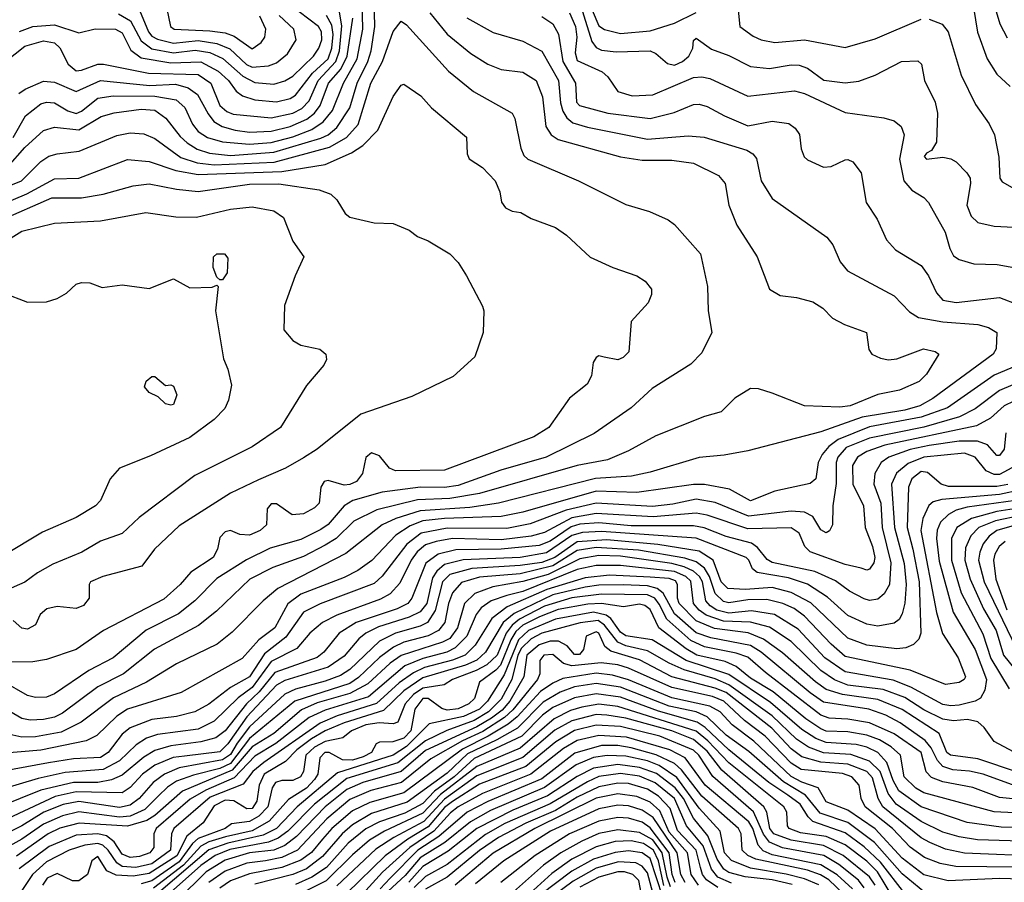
# Model space of a CAD drawing. Extents: x 501367 to 657802, y 482273 to 547541.
# Tile 406 of 656: x 616166 to 619802, y 499786 to 502970. Entities that reach past the tile are written whole.
import ezdxf

# ---------------------------------------------------------------- set-up
doc = ezdxf.new("R2010")
doc.units = 0

msp = doc.modelspace()

# ---------------------------------------------------------------- linework, layer by layer
at = {"layer": '0CON20XD'}
for points in [[(619732.5, 503132.5), (619785.3, 502955), (619813.1, 502903.1)], [(616114.2, 502815), (616185, 502871.4), (616255, 502892), (616295, 502884.4), (616315.3, 502865.3), (616345.1, 502805.1), (616375, 502781.4), (616395, 502782.9), (616455, 502805.2), (616476, 502806), (616642.5, 502772.5), (616825, 502766.9), (616872.2, 502735), (616905, 502653), (616930.8, 502630.8), (616955, 502621.4), (617095, 502607.6), (617175, 502624.6), (617208.5, 502641.5), (617235, 502670.4), (617269.1, 502745), (617334.2, 502815), (617348, 502855), (617356.5, 502946.5), (617331.2, 503095)], [(616123.3, 502426.7), (616185, 502497.7), (616255, 502560.2), (616295, 502572.7), (616385, 502563.1), (616467.7, 502612.3), (616515, 502626.2), (616615, 502639.4), (616665, 502636.4), (616706.7, 502606.7), (616758.7, 502538.7), (616784.7, 502514.7), (616821.7, 502491.7), (616867.5, 502477.5), (616945, 502468.5), (617105, 502480.6), (617278, 502532), (617305, 502545.1), (617337.9, 502572.1), (617385.9, 502645), (617412.3, 502735), (617451.5, 502815), (617464, 502855), (617478.1, 502945), (617474.2, 503095)], [(616142.5, 502535), (616187.9, 502615), (616245, 502659.6), (616265, 502665.6), (616295, 502662.8), (616343.7, 502633.7), (616375, 502623.9), (616395, 502631.8), (616455, 502680.5), (616511.6, 502688.4), (616665, 502687.9), (616744.2, 502674.2), (616776.1, 502646.1), (616805, 502583.9), (616825, 502556.7), (616860.4, 502535), (616915, 502519), (617015, 502510.7), (617095, 502517), (617175, 502537.1), (617245.1, 502564.9), (617287.2, 502592.8), (617321.9, 502635), (617361.8, 502735), (617412.4, 502825), (617433.1, 502935), (617429.7, 503095)], [(618219.9, 503079.9), (618279.3, 502889.3), (618295, 502866.6), (618315, 502857.2), (618368.9, 502851.1), (618495, 502854.8), (618515.5, 502845.5), (618558, 502808), (618585, 502801.9), (618613.8, 502815), (618636.9, 502835), (618651.8, 502865), (618655, 502892.5), (618665, 502902), (618721.1, 502861.1), (618785, 502837.3), (618865, 502796.9), (618935, 502789.5), (619015, 502803.3), (619045, 502802.3), (619075, 502791.4), (619136.1, 502746.1), (619215, 502736.9), (619265, 502743.3), (619325.3, 502764.7), (619422.5, 502815), (619482.5, 502817.5), (619497.1, 502805), (619508.2, 502745), (619547.3, 502665), (619555.4, 502625), (619551.8, 502518.2), (619532.9, 502487.1), (619515, 502477.5), (619506.2, 502465), (619515, 502454.5), (619575, 502461.9), (619605, 502455.6), (619625, 502445.6), (619664.3, 502404.3), (619676, 502385), (619678, 502365), (619663.9, 502285), (619680.4, 502245), (619705, 502221.8), (619765, 502207.1), (619935, 502199.3)], [(619688.8, 503015), (619703.7, 502923.7), (619738.8, 502825), (619775, 502768.5), (619823.4, 502723.4)], [(617817.1, 502977.1), (617915, 502922.4), (618025, 502890.7), (618095, 502853.2), (618155.7, 502745), (618163.1, 502663.1), (618171.8, 502631.8), (618187.1, 502607.1), (618209.2, 502589.3), (618262.9, 502572.9), (618485, 502529.1), (618635, 502540.7), (618693.6, 502536.4), (618851.4, 502488.6), (618873.9, 502475), (618887.2, 502457.2), (618903.9, 502375), (618945, 502309.4), (619146.7, 502166.7), (619168.5, 502138.5), (619196.3, 502076.3), (619223.4, 502043.4), (619395, 501951.1), (619452, 501892), (619485, 501870.9), (619575, 501854.2), (619705, 501844.4), (619743.9, 501833.9), (619774.4, 501815), (619771.8, 501755), (619760.8, 501735), (619538.1, 501571.9), (619490, 501545), (619435, 501529), (619277.4, 501502.6), (619125, 501449.2), (618855, 501378.8), (618767.9, 501362.1), (618675, 501354.1), (618495, 501299.6), (618425.2, 501284.8), (618293.3, 501276.7), (617935.1, 501184.9), (617828.8, 501168.8), (617645, 501157.5), (617555, 501128.6), (617504.9, 501105.1), (617370.8, 500999.2), (617119.1, 500870.9), (617065.4, 500825), (616950.8, 500709.2), (616895.5, 500664.5), (616745, 500592.9), (616635, 500525.2), (616512.7, 500467.3), (616393.2, 500376.8), (616319.4, 500340.6), (616225, 500323.1), (616175, 500321.4), (616085, 500340.9)], [(617680.8, 502995), (617745, 502916), (617832.7, 502845), (617895.6, 502805.6), (617945, 502785.8), (618025, 502776.3), (618073.9, 502745), (618097.4, 502685), (618109.2, 502575), (618128.5, 502545), (618155, 502527.4), (618385, 502463.1), (618465, 502451.3), (618575, 502451.1), (618655, 502440), (618747.1, 502395), (618771.1, 502365), (618784.5, 502285), (618815, 502211.2), (618889.4, 502095), (618935.4, 501975.4), (618975, 501952.2), (619035, 501944.5), (619095, 501928.1), (619132, 501905), (619168.3, 501868.3), (619212.5, 501845), (619293.3, 501815), (619302.3, 501752.3), (619313.3, 501735), (619345, 501720), (619375, 501714.4), (619405, 501717.5), (619504.5, 501754.5), (619546.7, 501745), (619560, 501735), (619515, 501661.9), (619487.5, 501635), (619415, 501601.9), (619335, 501586.2), (619232.5, 501545), (619195, 501539.8), (619064.1, 501544.1), (618945, 501591.9), (618895, 501606.9), (618865, 501608.5), (618807.4, 501572.6), (618757.2, 501522.8), (618694.7, 501505.3), (618515, 501433.8), (618415, 501378), (618337.1, 501345), (618225, 501323.8), (617865, 501221.1), (617755, 501202.6), (617635, 501198), (617485, 501161), (617400.7, 501119.3), (617334.5, 501055.5), (617295, 501029.8), (617215, 500988.2), (617101.8, 500948.1), (617016.8, 500905), (616893.5, 500786.5), (616826.4, 500733.6), (616664, 500646), (616549.3, 500555), (616455, 500508), (616325, 500410.7), (616295, 500395.8), (616255, 500386.5), (616205.2, 500384.8), (616175, 500390.4), (616095, 500437.3)], [(616166, 502926), (616215, 502944.2), (616295, 502951), (616385, 502921.1), (616445, 502936), (616520, 502935), (616545, 502921.3), (616577.2, 502857.2), (616615, 502828.7), (616725, 502810.2), (616835, 502814.6), (616899.6, 502779.6), (616937, 502745), (616966, 502706), (616989.3, 502689.3), (617034.3, 502674.3), (617115, 502666.5), (617165, 502679), (617185, 502690.8), (617247.4, 502772.6), (617305.1, 502824.9), (617318.9, 502865), (617324.1, 502915), (617319.6, 502949.6), (617300, 502985)], [(616530.9, 502990.9), (616575.9, 502965.9), (616615, 502892.1), (616655, 502862.5), (616735, 502846.9), (616815, 502856.7), (616868.6, 502848.6), (616916.3, 502826.3), (616990.8, 502760.8), (617035, 502737.5), (617105, 502732.2), (617145, 502744), (617175, 502760.9), (617251, 502835), (617271.7, 502865), (617282.6, 502895), (617280.7, 502925), (617270.4, 502945), (617198.3, 502998.3)], [(616609.4, 503005), (616641.7, 502925), (616655, 502908.6), (616675, 502897.6), (616735, 502883.6), (616825, 502892.6), (616895, 502882.4), (616942.4, 502862.4), (617004.5, 502804.5), (617025, 502794.3), (617085, 502799.3), (617115, 502810.2), (617155, 502843.2), (617186.9, 502895), (617178.6, 502935), (617124.7, 502984.7)], [(616709.7, 503009.7), (616723.3, 502945), (616736.9, 502935), (616869.2, 502929.2), (616925, 502920.9), (616958.4, 502908.4), (617025, 502862.5), (617058, 502885), (617071.1, 502905), (617075.7, 502935), (617052.9, 502982.9)], [(618095, 502981.8), (618135, 502954.1), (618156.4, 502916.4), (618172.1, 502815), (618218.6, 502735), (618222.4, 502665), (618233.3, 502653.3), (618338, 502625), (618495, 502604.8), (618583.3, 502626.7), (618655, 502656.3), (618675, 502657.5), (618705, 502649.7), (618768.9, 502615), (618855, 502578.4), (618945, 502594.7), (619006.8, 502586.8), (619029.8, 502569.8), (619046, 502546), (619052.6, 502492.6), (619063, 502463), (619075, 502451.9), (619135, 502425.6), (619162.4, 502427.6), (619215, 502452.5), (619225, 502454), (619243.3, 502445), (619274.1, 502404.1), (619291.9, 502295), (619333.3, 502233.3), (619366.7, 502156.7), (619400.3, 502120.3), (619495, 502062.5), (619522.7, 502025), (619551.3, 501961.3), (619575, 501934), (619625, 501925.8), (619785, 501944.7), (619855, 501917.9)], [(618196.7, 502995), (618218.6, 502945), (618223.5, 502905), (618217.2, 502847.2), (618225, 502819.3), (618317.4, 502777.4), (618338.5, 502758.5), (618375, 502705.2), (618428.2, 502688.2), (618505, 502692.9), (618655, 502756.8), (618685, 502759), (618715, 502752.3), (618855, 502687.7), (619027.1, 502707.1), (619065, 502697.3), (619215, 502627.6), (619357.5, 502607.5), (619395, 502596.6), (619421.2, 502575), (619432.9, 502545), (619415.7, 502455), (619431.3, 502375), (619460.9, 502340.9), (619505, 502313.3), (619522, 502295), (619583.6, 502185), (619600.9, 502125), (619615, 502098.1), (619635, 502084.5), (619689.2, 502069.2), (619775.8, 502065.8), (619865, 502050.7)], [(618280.8, 503005), (618305, 502946.8), (618326.1, 502933.9), (618385, 502919.1), (618495, 502929.2), (618585, 502956.9), (618665, 502995.8)], [(618820, 503005), (618825.8, 502945), (618875, 502908.8), (618904.2, 502895), (618955, 502885.7), (619065, 502894.8), (619215, 502867.6), (619325, 502899), (619495, 502971.7)], [(616017.9, 502312.1), (616172.8, 502375), (616245, 502446.3), (616274.2, 502465.8), (616305, 502475.2), (616385.5, 502484.5), (616525, 502542.4), (616575, 502552.5), (616625, 502548.3), (616665, 502531.1), (616761.1, 502461.1), (616821.3, 502441.3), (616885, 502433.8), (617106.2, 502443.8), (617310.4, 502499.6), (617373.1, 502535), (617416.8, 502583.2), (617463.4, 502735), (617506.5, 502815), (617545, 502926.5), (617575, 502963.8), (617595, 502951.2), (617749.6, 502779.6), (617842.5, 502705), (617984.4, 502625), (617995.4, 502605), (618016.8, 502495), (618028.4, 502468.4), (618042.9, 502455), (618230, 502375), (618405, 502287.5), (618491.8, 502261.8), (618561.4, 502231.4), (618584, 502214), (618680.4, 502105), (618706.9, 501985), (618708.8, 501895), (618721.9, 501815), (618685, 501740), (618645, 501698.1), (618501.4, 501608.6), (618425, 501537.1), (618287.4, 501442.6), (618110.9, 501355), (617943.1, 501306.9), (617785, 501250.6), (617735, 501243.2), (617646.1, 501243.9), (617505, 501226.2), (617396.4, 501195), (617365, 501176), (617305, 501106.5), (617277.9, 501087.9), (617205, 501051.7), (617090.9, 501019.1), (617003.4, 500976.6), (616895, 500907.4), (616813.5, 500825), (616752.7, 500777.3), (616633.9, 500716.1), (616511.3, 500615), (616422.1, 500567.9), (616295, 500481.8), (616265, 500470), (616225, 500468.7), (616195, 500475.4), (616105, 500527.4)], [(616162.8, 502697.2), (616186.4, 502713.6), (616255, 502742.7), (616295, 502739.2), (616375, 502704.3), (616465, 502745.5), (616585, 502732.9), (616647.3, 502727.3), (616742.1, 502732.1), (616788.5, 502718.5), (616823.4, 502693.4), (616862, 502622), (616883.8, 502593.8), (616914.6, 502575), (616962.3, 502562.3), (617015, 502554.4), (617095, 502557.8), (617165, 502575.6), (617227.3, 502602.7), (617254.5, 502625), (617276.4, 502653.6), (617306.4, 502735), (617352.3, 502787.7), (617375.8, 502835), (617396.6, 502975)], [(619525, 502971.7), (619572.6, 502952.6), (619594.6, 502925), (619642.9, 502765), (619696.2, 502656.2), (619746.5, 502585), (619766.5, 502545), (619782.2, 502462.2), (619785.5, 502385), (619795, 502371.1), (619840, 502345)], [(616085, 502281.5), (616193.3, 502326.7), (616295, 502382.1), (616385, 502384.3), (616565, 502453.2), (616645, 502446.9), (616743.3, 502413.3), (616825, 502397.9), (617135, 502409.8), (617294.2, 502435.8), (617391.5, 502478.5), (617434.1, 502505), (617488.6, 502561.4), (617545, 502686), (617575, 502728), (617585, 502732), (617648.3, 502688.3), (617687.5, 502645), (617815.8, 502535.8), (617818.8, 502475), (617825.8, 502455.8), (617875, 502424.3), (617922, 502375), (617939.2, 502335), (617945.7, 502295.7), (617960, 502275), (617985, 502262.5), (618017.6, 502257.6), (618055.5, 502235.5), (618145, 502203.1), (618186, 502175), (618273.4, 502093.4), (618356.7, 502055), (618445, 502024), (618476.7, 502005), (618500, 501975), (618500, 501955), (618486.7, 501925), (618424.1, 501855.9), (618416.4, 501743.6), (618395, 501722.9), (618375, 501714.3), (618325, 501723.8), (618305, 501728.8), (618295, 501723.3), (618284, 501705), (618278, 501655), (618262, 501625), (618196.6, 501573.4), (618120.5, 501465), (618065, 501429.7), (617735, 501307.3), (617553.8, 501305), (617531.5, 501315), (617495, 501359.5), (617465, 501371.5), (617445, 501354.2), (617432.1, 501295), (617410, 501265), (617385, 501253.8), (617365, 501252.3), (617305, 501268.5), (617291.4, 501265), (617279.1, 501245), (617271.8, 501185), (617255, 501167.8), (617215, 501145.9), (617172.4, 501142.4), (617115, 501182.5), (617095, 501183.5), (617080.5, 501165), (617077.5, 501105), (617054.5, 501085), (617015, 501067.5), (616979.3, 501069.3), (616945, 501084.5), (616925, 501080), (616905, 501058.8), (616897.1, 501015), (616880.4, 500985), (616798.8, 500931.2), (616759.4, 500885), (616698.8, 500831.2), (616476.5, 500715), (616375.2, 500644.8), (616265, 500608), (616215, 500600), (616098.6, 500598.6)], [(616095, 502228.6), (616285, 502312.5), (616395, 502312.4), (616474.5, 502325.5), (616585, 502356.2), (616644.2, 502364.2), (616745, 502343.9), (616825, 502336), (617015, 502362.6), (617123.5, 502363.5), (617272, 502342), (617315.8, 502325.8), (617337.5, 502305), (617368.5, 502255), (617385, 502240.5), (617475, 502220), (617545, 502218), (617605, 502193.3), (617635, 502170), (617675, 502153.8), (617755, 502106), (617785, 502073.8), (617816, 502025), (617875, 501912.5), (617880, 501895), (617878, 501815), (617846.7, 501725), (617767, 501653), (617615, 501578.6), (617426.7, 501513.3), (617264.4, 501385), (617215, 501352.5), (617148.1, 501315), (617048.1, 501271.9), (616945, 501222), (616755, 501101.8), (616664.6, 501015), (616617, 500953), (616474, 500915), (616427.5, 500895), (616422.5, 500885), (616422.5, 500835), (616402.1, 500807.9), (616375, 500797.1), (616305, 500804.4), (616266.7, 500795), (616242, 500775), (616225, 500736), (616195, 500720), (616175, 500724.4), (616142.2, 500752.3)], [(616105, 502146.2), (616175, 502188.9), (616295, 502219.1), (616465, 502227.1), (616631.9, 502258.1), (616742.7, 502242.7), (616819, 502241), (616945, 502270.5), (617025, 502278.9), (617105, 502264.6), (617140.2, 502240.2), (617175, 502152), (617216, 502095), (617184.2, 502025), (617144.4, 501915), (617142, 501825), (617175, 501786), (617205, 501768), (617275, 501753.8), (617297.5, 501735), (617300, 501715), (617290, 501695), (617225, 501620), (617129.4, 501465), (617025, 501393.6), (616812.9, 501287.1), (616607.4, 501132.6), (616545, 501073.6), (616465, 501044.6), (616396, 501004), (616289.2, 500960.8), (616232, 500928), (616185, 500893.6), (616115, 500862.5)], [(616915, 502010), (616905, 502010), (616895, 502020), (616881.2, 502055), (616882, 502095), (616895, 502105.6), (616922.5, 502105), (616935, 502090), (616932.5, 502035), (616915, 502010)], [(616105, 501961.5), (616195, 501926.9), (616265, 501928.6), (616305, 501940.8), (616339.5, 501960.5), (616375, 501994), (616395, 502000), (616425, 501998), (616471.2, 501981.2), (616545, 501991.4), (616645, 501977.5), (616735, 502013.3), (616795, 501980), (616877.5, 501982.5), (616895, 501990), (616900, 501985), (616889.2, 501895), (616918.5, 501718.5), (616935, 501680), (616948.7, 501621.3), (616937.8, 501565), (616924.5, 501535), (616885, 501494.5), (616795, 501427.5), (616650.1, 501359.9), (616535, 501314.5), (616500.9, 501275), (616465, 501195.8), (616446.7, 501175), (616375, 501132), (616251.3, 501078.7), (616105, 500990.8)], [(619926.2, 501725), (619765, 501657.6), (619593, 501537), (619495, 501503.1), (619305, 501467.4), (619189.2, 501420.9), (619154.4, 501395), (619129.2, 501365), (619114.6, 501335), (619106.4, 501275), (619085, 501257.9), (618955, 501229.7), (618865, 501193.6), (618787, 501237), (618695.5, 501254.5), (618655, 501254.3), (618445.6, 501224.4), (618295, 501229.4), (618025, 501152.5), (617945, 501135.9), (617735, 501128.9), (617655, 501120.7), (617608, 501102), (617555, 501067.7), (617466.5, 500973.5), (617415, 500937), (617365, 500911), (617205, 500849.5), (617156.2, 500813.8), (617108.7, 500725), (617049.3, 500680.7), (616987.9, 500612.1), (616763.2, 500486.8), (616564.4, 500425.6), (616525, 500399), (616451.6, 500328.4), (616411.4, 500308.6), (616245, 500273.8), (616025, 500255.6)], [(620054.2, 501715.8), (619785, 501601.6), (619695, 501533.8), (619636.4, 501503.6), (619505, 501465.5), (619305, 501425.5), (619218.8, 501391.2), (619187.6, 501355), (619181.4, 501335), (619181.8, 501258.2), (619169.2, 501175), (619167.6, 501105), (619156.6, 501083.4), (619145, 501075.3), (619125, 501086.9), (619095.6, 501135.6), (619065, 501152.5), (619015, 501156.2), (618857.5, 501137.4), (618735, 501187.3), (618665, 501200.3), (618578.3, 501181.7), (618503.4, 501173.4), (618295, 501184.9), (618185, 501159.7), (618051.5, 501108.5), (617965, 501091.8), (617745, 501093.5), (617649, 501075), (617595.9, 501034.1), (617505, 500915.8), (617475, 500889.3), (617275.6, 500814.4), (617215, 500782.6), (617148.8, 500691.2), (617070.1, 500629.9), (617015, 500544.8), (616945.5, 500504.5), (616865, 500443.6), (616813.1, 500415), (616745, 500397.8), (616655, 500387.3), (616574.4, 500355.6), (616545, 500332.7), (616493.5, 500265), (616465, 500246.8), (616365, 500241.6), (616272.6, 500227.4), (616065, 500188.3)], [(616725, 501546.7), (616705, 501552.5), (616677.5, 501577.5), (616644.1, 501594.1), (616627.5, 501615), (616634.1, 501635.9), (616655, 501652.5), (616665, 501652.5), (616705, 501620), (616725, 501622.5), (616735, 501616.7), (616747.1, 501585), (616735, 501550), (616725, 501546.7)], [(619945, 501613.2), (619801.8, 501545), (619750.7, 501499.3), (619699.8, 501470.2), (619360.9, 501399), (619295, 501375.7), (619260, 501355), (619241.5, 501325), (619242.4, 501255), (619282.4, 501175), (619288.1, 501095), (619315.5, 501025), (619324.4, 500985), (619320.3, 500965), (619305, 500942.1), (619295, 500937.7), (619274.2, 500945), (619215, 500958.8), (619085.2, 501005.2), (619065.3, 501025), (619045, 501074.5), (619015, 501094.7), (618855, 501090.5), (618705, 501140.9), (618665, 501148.4), (618505.1, 501134.9), (618295, 501147.8), (618205, 501131.8), (618105, 501077.6), (618055, 501063.9), (617945, 501050.4), (617765.3, 501054.7), (617704.5, 501044.5), (617665, 501031.6), (617634.2, 501005.8), (617612.1, 500975), (617569.6, 500890.4), (617535, 500851), (617499.2, 500830.8), (617337.4, 500772.6), (617285.1, 500744.9), (617237.6, 500705), (617190.4, 500649.6), (617095, 500600.5), (617025.1, 500505), (616973.2, 500466.8), (616885, 500381.2), (616825, 500351.6), (616675, 500331.2), (616635, 500318.4), (616596.6, 500293.4), (616535.3, 500234.7), (616475, 500202.2), (616335, 500190.8), (616235, 500169.3), (616023.1, 500106.9)], [(619808, 501445), (619801.3, 501385), (619785, 501361.8), (619775, 501361.9), (619740.2, 501400.2), (619703.9, 501413.9), (619635, 501413.7), (619525, 501398.2), (619455, 501383.4), (619376.5, 501355), (619347.6, 501335), (619323.6, 501295), (619320.2, 501255), (619346.2, 501185), (619351, 501095), (619382.8, 500965), (619377.8, 500885), (619359.1, 500850.9), (619335, 500831.4), (619305, 500826.7), (619285, 500832.3), (619230.3, 500860.3), (619179.1, 500899.1), (619102.9, 500932.9), (618945, 500966.4), (618927.2, 500977.2), (618891.4, 501021.4), (618868.2, 501038.2), (618775, 501062.4), (618693.9, 501093.9), (618655, 501101.6), (618425, 501102.3), (618305, 501113.2), (618235, 501107.5), (618202.3, 501097.7), (618125, 501045.7), (618085, 501029.5), (617945, 501015.4), (617776.6, 501013.4), (617712.3, 500997.7), (617666.4, 500963.6), (617614.4, 500835), (617599.4, 500815), (617560, 500795), (617408.6, 500745), (617346.3, 500705), (617290, 500635), (617265, 500615.9), (617109, 500561), (617050.8, 500489.2), (617003.4, 500445), (616925, 500345.2), (616891, 500319), (616835, 500304.6), (616725, 500290.1), (616665, 500272.6), (616625, 500248), (616545, 500181.1), (616505.9, 500164.1), (616455.6, 500154.4), (616365, 500154), (616245, 500126.2), (616015, 500034.2)], [(619846.7, 501325), (619785, 501290.9), (619765, 501291.4), (619735, 501304.8), (619695, 501354.8), (619655, 501369.7), (619505, 501354.7), (619447.7, 501332.3), (619404.2, 501295.8), (619385.2, 501255), (619397.1, 501095), (619432.7, 500962.7), (619440.5, 500885), (619435, 500816), (619425, 500776.7), (619413.9, 500756.1), (619395, 500742), (619335, 500732), (619295, 500738.7), (619225, 500770.6), (619148.9, 500838.9), (619075, 500886.9), (619005, 500910.2), (618889.7, 500929.7), (618873, 500943), (618858.9, 500975), (618848.5, 500985), (618665, 501055.6), (618315, 501080.5), (618245, 501077), (618205, 501065.6), (618111.5, 501001.5), (618015, 500985.4), (617803.5, 500976.5), (617735, 500959.5), (617707.4, 500935), (617690.6, 500909.4), (617669.7, 500815), (617645.6, 500784.4), (617605.1, 500764.9), (617491.2, 500728.8), (617444.7, 500705.3), (617419, 500685), (617365, 500620.6), (617305, 500580.3), (617145, 500530.4), (617115, 500513.2), (617005, 500397.4), (616935, 500296.6), (616905, 500267.7), (616775, 500252.1), (616733.7, 500246.3), (616665, 500218.9), (616620.5, 500185), (616575, 500136.3), (616545, 500116.9), (616375, 500119.5), (616297.4, 500102.6), (616025, 499976.3)], [(619815.3, 501254.7), (619775, 501247.2), (619596.4, 501246.4), (619568.9, 501255), (619518.5, 501298.5), (619495, 501302), (619460.7, 501275), (619448, 501245), (619444.2, 501095), (619465.1, 501015.1), (619488.2, 500895), (619493.8, 500705), (619486.6, 500683.4), (619466.6, 500663.4), (619438.3, 500651.7), (619405, 500648.3), (619295, 500661.7), (619225, 500686.9), (619087.3, 500817.3), (619015, 500856.2), (618945, 500874.6), (618847.2, 500867.2), (618780.9, 500870.9), (618757.3, 500895), (618727.8, 500975), (618675, 501008.2), (618522.3, 501032.3), (618335, 501050.1), (618225, 501042.7), (618142.4, 500985), (618095, 500966), (618015, 500954.8), (617836.2, 500943.8), (617755, 500922.6), (617727.2, 500895), (617700.8, 500789.2), (617672.2, 500745), (617645, 500731.1), (617554.4, 500705.6), (617495, 500676.6), (617385, 500571.9), (617350.9, 500549.1), (617295, 500528), (617185, 500499.3), (617145, 500480), (617015, 500360), (616969.7, 500299.7), (616945, 500257.7), (616915, 500238), (616755, 500208.1), (616700.7, 500185), (616658.9, 500155), (616607.5, 500095), (616575, 500070.5), (616535, 500061.8), (616385, 500084.4), (616327.1, 500072.9), (616255.5, 500044.5), (616174.9, 499995.1), (616002.1, 499907.9)], [(619865, 501234.6), (619785, 501217.8), (619571.3, 501198.7), (619540.2, 501189.8), (619523.4, 501176.6), (619501.1, 501128.9), (619494.4, 501085), (619552.2, 500782.2), (619574.6, 500704.6), (619631.6, 500615), (619658.5, 500545), (619654.4, 500535), (619635, 500523.5), (619585, 500515.8), (619455, 500569.6), (619215, 500619.4), (619162.8, 500665), (619065, 500768.6), (619026.2, 500796.2), (618985, 500814.9), (618925, 500829.4), (618855, 500828.4), (618785, 500817.1), (618765, 500822), (618735, 500851.7), (618713.4, 500915), (618695, 500945.1), (618665, 500968.9), (618623, 500983), (618451.9, 501011.9), (618295, 501021.6), (618225, 501011.1), (618135, 500953.9), (618015, 500925.1), (617865, 500912.3), (617797.4, 500892.6), (617765, 500854.1), (617750.4, 500815), (617736.6, 500745), (617713.4, 500715), (617674.4, 500695.6), (617585, 500672), (617546.3, 500653.7), (617495, 500615.7), (617417.9, 500542.1), (617385, 500520.2), (617182, 500455), (617015, 500316.9), (616944.5, 500225), (616905, 500205.8), (616808.2, 500181.8), (616745, 500159.3), (616712.5, 500137.5), (616679.5, 500105), (616628.4, 500055), (616575, 500030.4), (616535, 500026.3), (616385, 500046.3), (616325, 500031.3), (616255, 500000.8), (616175, 499944.9), (616095, 499900.9)], [(619844.2, 501195.8), (619665, 501170.7), (619625, 501159.9), (619596, 501144), (619567, 501115), (619554.4, 501085.6), (619551.7, 501055), (619561.9, 500971.9), (619613.1, 500783.1), (619695, 500644.7), (619736.3, 500535), (619730.4, 500495), (619713.8, 500466.2), (619694.4, 500455), (619635, 500440.2), (619605, 500437.1), (619575, 500442.1), (619456.9, 500506.9), (619392.2, 500532.2), (619215, 500562.4), (619140, 500615), (619040.8, 500720.8), (618953.9, 500773.9), (618868.6, 500788.6), (618785, 500779.9), (618740.8, 500790.8), (618716.2, 500806.2), (618700.4, 500825), (618687.4, 500895), (618676.7, 500915), (618654.6, 500934.6), (618620.7, 500950.7), (618575, 500963), (618385, 500989.5), (618305, 500991.7), (618235, 500980.2), (618118.1, 500921.9), (618025, 500895.7), (617913.1, 500876.9), (617847.5, 500852.5), (617808.8, 500815), (617783.1, 500725), (617755, 500686.4), (617728.1, 500671.9), (617575, 500623), (617534.2, 500595), (617452, 500518), (617385, 500482.9), (617265, 500448.2), (617207.1, 500422.9), (617104.5, 500335.5), (617025, 500286.3), (616950.7, 500199.4), (616767.8, 500122.2), (616665, 500032.1), (616635.7, 500014.3), (616565, 499993), (616385.5, 500004.5), (616315, 499986.4), (616272.1, 499965), (616155, 499882.8)], [(619855, 501166.4), (619775, 501154.4), (619681.3, 501128.7), (619626.9, 501095), (619607.9, 501055), (619607.8, 500975), (619643.5, 500855), (619723.5, 500703.5), (619752.7, 500612.7), (619820.1, 500500.1)], [(619865, 501139.7), (619769.3, 501120.7), (619708.5, 501095), (619678.2, 501065), (619658.9, 501021.1), (619656.9, 500975), (619676.1, 500905), (619725.9, 500795.9), (619772.8, 500715), (619799, 500625), (619888.4, 500515)], [(619865, 501110.2), (619775, 501083.9), (619746.3, 501063.7), (619724.5, 501035.5), (619711.4, 501005), (619707.5, 500975), (619728.5, 500895), (619847.2, 500647.2)], [(619805.9, 501044.1), (619783.3, 501025), (619767.4, 500997.4)], [(619767.4, 500997.4), (619761.8, 500975), (619770.4, 500905), (619811.3, 500791.3)], [(619855, 500258.2), (619765, 500306.3), (619728, 500358), (619705, 500378.8), (619666.7, 500386.7), (619615, 500382.4), (619575, 500387.9), (619505, 500423.2), (619435, 500467.9), (619355, 500498.1), (619225, 500513.9), (619175, 500533.2), (619125, 500567.8), (619014.8, 500675), (618935, 500727.3), (618865, 500746.8), (618765, 500749.3), (618701.6, 500771.6), (618675, 500790.4), (618654.6, 500815), (618645, 500897.4), (618625.7, 500915), (618585, 500933.4), (618385, 500955.6), (618295, 500955.7), (618225, 500940.4), (618025, 500859.5), (617965.6, 500844.4), (617907.6, 500825), (617870.7, 500799.3), (617852.3, 500775), (617818.1, 500695), (617775, 500652), (617744, 500636), (617655, 500612.7), (617589.2, 500585), (617455, 500471), (617295, 500421.5), (617235.8, 500394.2), (617111.8, 500298.2), (617035, 500252.2), (616958.3, 500171.7), (616853.5, 500126.5), (616796.5, 500093.5), (616670.8, 499985), (616661.3, 499965), (616661.3, 499915), (616646.8, 499895), (616609.1, 499880.9), (616575, 499877.1), (616545, 499889.6), (616515.9, 499935.9), (616487.2, 499957.2), (616455, 499965.3), (616375, 499960.2), (616275, 499918.1), (616165, 499836.4)], [(619855, 500191.9), (619705, 500242.2), (619603.2, 500255), (619590.3, 500265), (619561.7, 500335), (619425, 500423.8), (619335, 500460.6), (619205, 500479.3), (619145, 500498), (619105.7, 500525.7), (618983.6, 500633.6), (618913.2, 500683.2), (618856.3, 500706.3), (618732.1, 500722.2), (618665, 500750.8), (618601.9, 500815), (618595.9, 500835), (618595.9, 500885), (618588.6, 500898.6), (618565, 500907.8), (618495, 500911.7), (618345, 500920), (618255, 500910.3), (618113.5, 500866.5), (617967.1, 500802.9), (617910.1, 500759.9), (617848.5, 500661.5), (617811.9, 500625), (617764.3, 500605.7), (617661.6, 500578.4), (617620.2, 500559.8), (617567.3, 500522.7), (617484.1, 500445.9), (617339.4, 500400.6), (617276, 500374), (617068.5, 500228.5), (617027.6, 500195), (616991.4, 500148.6), (616870.2, 500099.8), (616735.2, 499985), (616726.8, 499965), (616723.5, 499905), (616655, 499854.8), (616595, 499840.7), (616545, 499844.7), (616525, 499857.4), (616493, 499905), (616473.2, 499923.2), (616455, 499929.8), (616406.6, 499923.4), (616348.8, 499905), (616265, 499861.6), (616213.5, 499815), (616175, 499755.6)], [(619842.1, 500142.1), (619723.8, 500185), (619674.3, 500195.7), (619611.7, 500201.7), (619575, 500214), (619555.5, 500235.5), (619532.5, 500282.5), (619510, 500310), (619417.8, 500375), (619365, 500403), (619302.2, 500425), (619135, 500450.5), (619084.8, 500485), (618905, 500634.9), (618865, 500660.6), (618718, 500688), (618665, 500707.2), (618585, 500776.4), (618542.9, 500852.9), (618520.7, 500870.7), (618485, 500879.8), (618395, 500883.9), (618305, 500883.1), (618254.4, 500875.6), (618135, 500846.7), (617992.2, 500777.8), (617952.2, 500745), (617886.2, 500635), (617855, 500606.5), (617812.1, 500587.9), (617655, 500540.2), (617585, 500492.7), (617510.3, 500419.7), (617365.2, 500375), (617295, 500345.7), (617244.6, 500315.4), (617189.6, 500275), (617147.8, 500232.2), (617069.7, 500185), (617050.6, 500145), (617042.7, 500085), (617025, 500057.9), (617005, 500057.6), (616957.4, 500087.4), (616925, 500089.2), (616885, 500068.4), (616844.4, 500005.6), (616783.7, 499956.3), (616746.6, 499883.4), (616645, 499818.6), (616585, 499808.2), (616522.4, 499812.4), (616488.5, 499828.5), (616455, 499881.3), (616433.3, 499865), (616417.2, 499815), (616385, 499791.6), (616361.9, 499791.9), (616305, 499818.3), (616268.1, 499801.9), (616250.2, 499775)], [(619920, 500085), (619785, 500099.6), (619686.1, 500136.1), (619575, 500157.4), (619533.4, 500173.4), (619513.6, 500193.6), (619495.7, 500265), (619395, 500333.5), (619305, 500375.1), (619225, 500388.6), (619155, 500392.2), (619125, 500402.6), (618919.9, 500559.9), (618855, 500616.8), (618812.2, 500632.2), (618695, 500655.7), (618645, 500678.4), (618556.7, 500756.7), (618527.6, 500812.4), (618511.8, 500835), (618485, 500847.2), (618315, 500849.4), (618205.9, 500835.9), (618105, 500805.4), (618012.4, 500757.6), (617984.4, 500735.6), (617962.3, 500705), (617929.1, 500625), (617890.9, 500589.1), (617852.1, 500567.9), (617764.1, 500535), (617734.5, 500515.5), (617655, 500502.7), (617621.1, 500478.9), (617589.6, 500445), (617563.1, 500376.9), (617545, 500370.4), (617494.5, 500374.5), (617445, 500367.2), (617391.7, 500345), (617360.3, 500319.8), (617295, 500306.3), (617255, 500284.5), (617223.6, 500255), (617214.4, 500195), (617203.1, 500175), (617175, 500161.5), (617135, 500162.3), (617111.5, 500155), (617098.5, 500135), (617083.4, 500065), (617049.7, 500030.3), (617015, 500010.8), (616948.3, 500001.7), (616924.7, 499985), (616825, 499947.6), (616805, 499929.4), (616755, 499861.8), (616655, 499791.7), (616615, 499780.4)], [(619475, 500133.6), (619432, 500175), (619419.4, 500255), (619385, 500285.7), (619341.4, 500311.4), (619295, 500329.4), (619225, 500341.6), (619145, 500344), (619125, 500352), (619069.2, 500389.2), (618948.8, 500488.8), (618865, 500539.7), (618812.5, 500582.5), (618771.2, 500601.2), (618666.4, 500625), (618627.4, 500647.4), (618526.2, 500725), (618495, 500793.5), (618475, 500808.3), (618455, 500812.4), (618396.7, 500803.3), (618314.8, 500814.8), (618265, 500812.4), (618155, 500793.1), (618086.3, 500766.3), (618025, 500735.4), (617998.5, 500711.5), (617979.6, 500680.4), (617942.4, 500587.6), (617925, 500568.5), (617864.3, 500525), (617845.9, 500465), (617825, 500445.2), (617785, 500426.9), (617745, 500421.3), (617725, 500427.8), (617675, 500464.1), (617655, 500464.1), (617626, 500425), (617611.1, 500345), (617585, 500317.9), (617544.8, 500304.8), (617495, 500303.8), (617483.4, 500296.6), (617465.8, 500265), (617435, 500248.6), (617395, 500237.2), (617358.3, 500238.3), (617309.6, 500265), (617292.8, 500265), (617274.5, 500245), (617267, 500185), (617255.6, 500165), (617225, 500133), (617158.9, 500091.1), (617087.7, 500012.3), (617025, 499976), (616926.2, 499953.8), (616865, 499935.4), (616835, 499919.1), (616770.9, 499849.1), (616660.9, 499765)], [(620055, 499984.3), (619791, 499989), (619665, 500006.5), (619495, 500064.3), (619413.2, 500123.2), (619391.4, 500161.4), (619368.8, 500228.8), (619334.9, 500264.9), (619295, 500284.4), (619255, 500294.7), (619145, 500302.5), (619106.7, 500316.7), (619055, 500349.6), (618939.2, 500449.2), (618785, 500553), (618627.3, 500605), (618501.4, 500681.4), (618405, 500696.3), (618385, 500709), (618366.2, 500735), (618349.5, 500759.5), (618332.5, 500772.5), (618285, 500783.1), (618145, 500757.7), (618045, 500715.1), (618008.5, 500681.5), (617955, 500551.4), (617894, 500455), (617865, 500424.9), (617805, 500398), (617679, 500371), (617595, 500286.8), (617545.9, 500255), (617339.5, 500190.5), (617191.3, 500065), (617114.9, 499985), (617065, 499960.1), (616935, 499930.8), (616865, 499905.8), (616669.9, 499740.1)], [(619983.8, 499933.8), (619702.7, 499942.7), (619635, 499953.7), (619575, 499971.3), (619495, 500010.1), (619403.4, 500075), (619373.4, 500113.4), (619343.3, 500195), (619305, 500233.7), (619235, 500258.3), (619135, 500264.3), (619079, 500285), (619035, 500314.9), (618945, 500400.2), (618785, 500515.4), (618735, 500536.5), (618620.2, 500570.2), (618564.7, 500595.3), (618485, 500640.9), (618405, 500659.2), (618375, 500671.8), (618325.6, 500735.6), (618302, 500752), (618236.1, 500743.9), (618095, 500706), (618055.1, 500684.9), (618019.6, 500650.4), (618006.4, 500625), (617983.2, 500535), (617945, 500462.6), (617898.2, 500415), (617845, 500383.5), (617743.3, 500346.7), (617665, 500308.7), (617563.2, 500226.8), (617375, 500168.7), (617255.4, 500075), (617156.7, 499975), (617121, 499949), (617085, 499934.6), (616942.8, 499907.2), (616888.5, 499885), (616835, 499848.1), (616690.5, 499719.5)], [(619951.4, 499881.4), (619655, 499893.6), (619585, 499908.2), (619527.2, 499932.8), (619495, 499950.6), (619353.6, 500065), (619336, 500096), (619315, 500171.2), (619295, 500194.6), (619225, 500221.7), (619125, 500229.3), (619055, 500249.3), (619015, 500279.1), (618943.8, 500355), (618775, 500486.6), (618735, 500502.6), (618575, 500544.9), (618455, 500606.8), (618349.3, 500639.3), (618326.7, 500656.7), (618305.1, 500705), (618295, 500710.8), (618258.2, 500695), (618248.2, 500645), (618233.4, 500626.6), (618215, 500626.5), (618188.7, 500658.7), (618156.1, 500676.1), (618125, 500676.2), (618085, 500662.6), (618039.7, 500625), (618027.6, 500545), (617976, 500455), (617948.2, 500421.8), (617908.4, 500391.6), (617855, 500359.5), (617665, 500272.3), (617575, 500194.5), (617433.1, 500155), (617375, 500129.1), (617294.1, 500065), (617188.4, 499955), (617145, 499921.9), (617104.8, 499905.2), (617015, 499894.3), (616925, 499867.3), (616854.9, 499825.1), (616749.6, 499720.4)], [(619852.1, 499842.1), (619623.9, 499843.9), (619565.1, 499855.1), (619507.1, 499877.1), (619455, 499915.6), (619389.2, 499985), (619288.4, 500065), (619273.7, 500095), (619266, 500145), (619239.6, 500175), (619205, 500187.7), (619052.3, 500202.3), (619015, 500226.2), (618919.1, 500325), (618843.3, 500383.3), (618766.6, 500455), (618725, 500471.4), (618575, 500504.5), (618415, 500576.9), (618375, 500588.9), (618313.4, 500596.6), (618205, 500585.3), (618174.1, 500594.1), (618135, 500627.4), (618101.6, 500625), (618087.1, 500605), (618087, 500555), (618079, 500535), (617987.4, 500422.6), (617956.1, 500393.9), (617877.2, 500342.8), (617802.1, 500307.9), (617685, 500241.2), (617575.9, 500154.1), (617463.3, 500125), (617385, 500092.2), (617300.2, 500019.8), (617192.1, 499905), (617135, 499877.5), (617074.2, 499865.8), (617005, 499856.8), (616925, 499826.6), (616865, 499785.7)], [(619905, 499795.9), (619785, 499799.8), (619595, 499791), (619505, 499813.3), (619425, 499875.2), (619325, 499983.6), (619225, 500052.9), (619145, 500083.1), (619114.6, 500135), (619055, 500155.7), (619015, 500176.9), (618876.8, 500306.8), (618797.1, 500367.1), (618753.5, 500415), (618715, 500435.9), (618575, 500466.6), (618415, 500533.9), (618355, 500551.1), (618295, 500557.9), (618172.1, 500537.9), (618135, 500521.1), (618090.2, 500489.8), (618003.2, 500396.8), (617970.4, 500369.7), (617897, 500325), (617802.1, 500277.9), (617585, 500116.6), (617459.6, 500080.4), (617395, 500050.3), (617318.8, 499985), (617285.1, 499945), (617243.7, 499896.3), (617205, 499867.9), (617135, 499840.5), (617015, 499817.7), (616945, 499791), (616905.6, 499764.4)], [(619508.4, 499748.4), (619425, 499816.9), (619323, 499933), (619225, 500007.3), (619121.8, 500041.8), (619067.6, 500107.6), (618986.6, 500156.6), (618858.6, 500268.6), (618775, 500329.6), (618705, 500396.5), (618664.7, 500414.7), (618565, 500436.2), (618385, 500505.7), (618295, 500519.9), (618215, 500508), (618161.9, 500488.1), (618099.1, 500450.9), (618004.6, 500355.4), (617928.5, 500311.5), (617820.3, 500259.7), (617745, 500188.8), (617597.8, 500082.2), (617465, 500039.5), (617395, 499998.5), (617357.1, 499965), (617285, 499881.9), (617225, 499836), (617175, 499814.7), (617035, 499779.3)], [(619435, 499744.8), (619345, 499860.8), (619285, 499917.6), (619215, 499968.2), (619095, 500010), (619077.5, 500027.5), (619048.9, 500075), (619002.8, 500107.2), (618932.5, 500155), (618785, 500275.4), (618698, 500358), (618667.6, 500377.6), (618525, 500417.8), (618385, 500469.1), (618295, 500481.4), (618215, 500466.4), (618135, 500431.6), (618097.5, 500402.5), (618020.3, 500325), (617845, 500242.9), (617770.9, 500175), (617697.7, 500122.3), (617655, 500077), (617588.9, 500041.1), (617495, 500009.2), (617445, 499982.9), (617379.8, 499930.2), (617298.9, 499841.1), (617245.6, 499805), (617185, 499778.1)], [(619390.9, 499730.9), (619334.5, 499825), (619295, 499863.6), (619215, 499924.5), (619145, 499955.3), (619049.3, 499969.3), (619007.5, 499985), (619001.4, 499995), (618999.7, 500045), (618988.1, 500065), (618785, 500226.6), (618707.9, 500307.9), (618665, 500344.2), (618375.1, 500434.9), (618305, 500443.8), (618242.4, 500432.4), (618200, 500420), (618140, 500390), (618015, 500280.8), (617855, 500214), (617720.4, 500109.6), (617655, 500040.9), (617513, 499975), (617458.7, 499941.3), (617395, 499888), (617298.5, 499791.5), (617215, 499750.1)], [(619325.3, 499775), (619305, 499806.3), (619207.5, 499885), (619135, 499922.2), (619015, 499941.5), (618951.8, 499965), (618936, 499985), (618924.9, 500044.9), (618914.3, 500065), (618759.6, 500199.6), (618705, 500269.9), (618655, 500312.8), (618575, 500345.2), (618405, 500392.1), (618335, 500403.2), (618295, 500404.9), (618205, 500382.3), (618142.6, 500347.4), (618025, 500246.7), (617855, 500178.7), (617735, 500093), (617658.9, 500011.1), (617548.6, 499951.4), (617482.1, 499907.8), (617337, 499773)], [(619285.4, 499765.4), (619263.7, 499793.7), (619191.8, 499851.8), (619135.3, 499885.3), (618983.8, 499913.8), (618935, 499934.4), (618913.3, 499963.3), (618876, 500046), (618726.5, 500176.5), (618674.9, 500255), (618655, 500273.6), (618529.7, 500325), (618385, 500361.3), (618295, 500366.3), (618215, 500346.7), (618145.9, 500304.1), (618035, 500213.7), (617865, 500148.2), (617765.1, 500084.9), (617735, 500061.6), (617675, 499990.3), (617599.9, 499945), (617516.1, 499883.9), (617375, 499746.3)], [(619242.1, 499762.2), (619185, 499813.8), (619125, 499850.9), (618945, 499887.7), (618912.1, 499902.1), (618893.5, 499923.5), (618874.2, 499985), (618859.4, 500009.4), (618697.2, 500145), (618624.1, 500245), (618567.4, 500275), (618407.8, 500322.2), (618305, 500328.2), (618225, 500309.2), (618175, 500280.3), (618054.1, 500185), (617875, 500114.3), (617785.5, 500065), (617757.4, 500042.6), (617695.9, 499975), (617607.1, 499915), (617506.6, 499823.4), (617395, 499701.4)], [(619235, 499717.9), (619154.7, 499794.7), (619123.4, 499813.4), (619075, 499830.7), (618885, 499871.4), (618855.3, 499885.3), (618834, 499905), (618830.6, 499965), (618821.2, 499985), (618685, 500104.6), (618610.9, 500200.9), (618585, 500224.9), (618516.4, 500256.4), (618425, 500282.8), (618375, 500290.5), (618315, 500290.6), (618216.9, 500263.1), (618095, 500168), (617895, 500084.3), (617818.3, 500045), (617714.7, 499955.3), (617636.3, 499905), (617535, 499801.2), (617497.9, 499762.1)], [(619116.9, 499776.9), (619065, 499798.9), (618996.5, 499816.5), (618865, 499838.1), (618795, 499866.3), (618768.8, 499895), (618753, 499975), (618675, 500059.6), (618592.6, 500172.6), (618527.3, 500217.3), (618485, 500233.8), (618405, 500252.1), (618335.8, 500254.2), (618285, 500246.9), (618220.8, 500219.2), (618105, 500135.6), (617905, 500050.8), (617830.6, 500009.4), (617736.6, 499933.4), (617645, 499876.1), (617589.3, 499810.7), (617527.1, 499752.9)], [(619018.5, 499778.5), (618945.2, 499795.2), (618845, 499806.7), (618785, 499822.6), (618767.1, 499835), (618741.4, 499871.4), (618708.1, 499958.1), (618655, 500023.2), (618617.7, 500095), (618587.3, 500135), (618517.8, 500187.8), (618455, 500210.2), (618375, 500220.9), (618285, 500207.3), (618225, 500176.4), (618115.5, 500105), (617987.6, 500052.4), (617855, 499984.1), (617748.7, 499901.3), (617655, 499844), (617603.9, 499786.1)], [(618795, 499782.6), (618744.9, 499805), (618720.6, 499835), (618690.5, 499920.5), (618628.9, 499995), (618585, 500094.9), (618513.3, 500153.3), (618455, 500178.3), (618385, 500187.6), (618305, 500176.4), (618263.2, 500156.8), (618125, 500075.1), (617957.4, 500002.6), (617887, 499963), (617745, 499852.3), (617665, 499807.2), (617623.5, 499766.5)], [(618745, 499766.7), (618702.1, 499795), (618687.3, 499815), (618680.3, 499840.3), (618664.9, 499905), (618595, 499977.3), (618568.8, 500058.8), (618525, 500104.2), (618485, 500129.3), (618415, 500150.6), (618375, 500151.4), (618305, 500138.4), (618225, 500099.9), (618145, 500051.6), (618035.9, 500004.1), (617935, 499951.3), (617865, 499903), (617745, 499804.9), (617665, 499760.4)], [(618672.9, 499775), (618646.1, 499815), (618632.3, 499895), (618565, 499971.1), (618529.7, 500049.7), (618495, 500081.6), (618445, 500102.6), (618375, 500112.7), (618295, 500096.3), (618068.9, 499985), (617915, 499893.2), (617775, 499775.9)], [(620065, 500031.7), (619765, 500046.5), (619505, 500116.6), (619475, 500133.6)], [(618624, 499785), (618608.2, 499815), (618593.7, 499895), (618505.6, 500025.6), (618465, 500052.4), (618415, 500068.4), (618375, 500071.3), (618305, 500057.8), (618126.4, 499975), (617953.9, 499865), (617850.1, 499779.9)], [(618587.2, 499785), (618575.7, 499815), (618564.3, 499894.3), (618495, 499987.4), (618465, 500007.6), (618415, 500022.6), (618375, 500025.6), (618305, 500011.7), (618196.2, 499965), (618069.4, 499885), (617942.9, 499785)], [(618570, 499770), (618556.9, 499805), (618539.3, 499895), (618505, 499942.4), (618455, 499970.2), (618375, 499979.5), (618305, 499966.5), (618241.7, 499938.3), (618165, 499895.4), (618101.2, 499848.8), (617978.3, 499741.7)], [(618545.5, 499774.5), (618524.9, 499865.1), (618507.5, 499905), (618469.8, 499929.8), (618425, 499939.2), (618365, 499936.9), (618295, 499917.2), (618205, 499871.2), (618131.4, 499818.6), (617968.8, 499671.2)], [(618541, 499731), (618494, 499874), (618465, 499895.3), (618415, 499902.6), (618365, 499896.7), (618285, 499871.6), (618205, 499826.8), (618090, 499740)], [(618508.9, 499728.9), (618485, 499821.2), (618465, 499846), (618442.2, 499857.8), (618377.8, 499862.2), (618295, 499837.9), (618209.9, 499790.1), (618101.3, 499708.7)], [(618467.1, 499715), (618452.4, 499792.4), (618431.1, 499815), (618400, 499825), (618375, 499824.7), (618305, 499805.1), (618235, 499768.5)]]:
    msp.add_lwpolyline(points, dxfattribs=at)

doc.saveas('drawing.dxf')
